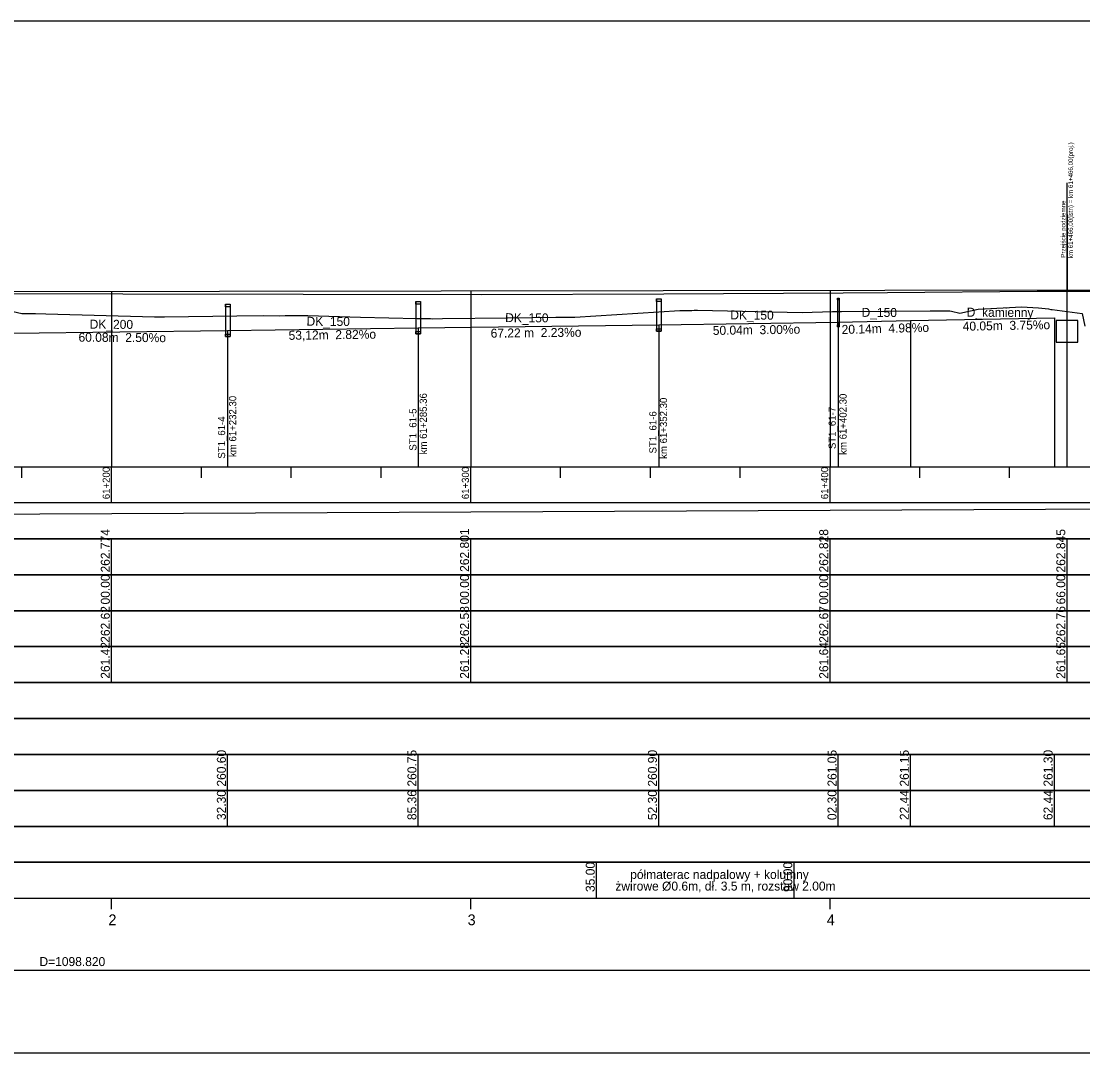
# Model space of a CAD drawing. Extents: x 6445630 to 6518227, y 5499240 to 5511716.
# Drawn here: x 6460406.1 to 6460701.6, y 5508966.7 to 5509253.7 of the extents above; entities that cross this region are included whole.
import ezdxf

# ---------------------------------------------------------------- set-up
doc = ezdxf.new("R2010")
doc.units = 0
for name, color, linetype in [('Default', 7, 'Continuous'), ('TOR_PROF-drenaze', 7, 'Continuous'), ('TOR_PROF-drenokolektory', 7, 'Continuous'), ('TOR_PROF-obiekty+opisy', 7, 'Continuous'), ('TOR_PROF-opisy glowne', 7, 'Continuous'), ('TOR_PROF-studnie i osadniki', 7, 'Continuous'), ('TOR_PROF-tabelka-geometria T1', 7, 'Continuous'), ('TOR_PROF-tabelka-kilometracja', 7, 'Continuous'), ('TOR_PROF-tabelka-odleglosci T1', 7, 'Continuous'), ('TOR_PROF-tabelka-pochylenia proj T1', 7, 'Continuous'), ('TOR_PROF-tabelka-rodzaj rowu T1', 7, 'Continuous'), ('TOR_PROF-tabelka-rodzaj rurociagow T1', 7, 'Continuous'), ('TOR_PROF-tabelka-rowyT1', 7, 'Continuous'), ('TOR_PROF-tabelka-rurociagi T1', 7, 'Continuous'), ('TOR_PROF-tabelka-rzedne istn T1', 7, 'Continuous'), ('TOR_PROF-tabelka-rzedne proj T1', 7, 'Continuous'), ('TOR_PROF-tabelka-teren istniejacy T1', 7, 'Continuous'), ('TOR_PROF-tabelka-warstwa ochronna T1', 7, 'Continuous'), ('TOR_PROF-tor istniejacy T1', 7, 'Continuous'), ('TOR_PROF-tor projektowany', 7, 'Continuous'), ('TOR_PROF-uklad odniesienia', 7, 'Continuous'), ('TOR_PROF-warstwa ochronna', 7, 'Continuous'), ('TOR_RAMKI-dodatkowe3', 7, 'Continuous'), ('TOR_RAMKI-MASKA WYCIECIA', 7, 'Continuous')]:
    doc.layers.add(name, color=color, linetype=linetype)

msp = doc.modelspace()

# ---------------------------------------------------------------- linework, layer by layer
at = {"layer": 'TOR_PROF-drenaze'}
for points in [[(6460583.52, 5509169.24), (6460633.52, 5509169.99)], [(6460633.52, 5509169.99), (6460653.65, 5509170.49)], [(6460653.65, 5509170.49), (6460693.66, 5509171.24)], [(6460463.52, 5509167.74), (6460516.57, 5509168.49)], [(6460516.57, 5509168.49), (6460583.52, 5509169.24)]]:
    msp.add_lwpolyline(points, dxfattribs=at)
at = {"layer": 'TOR_PROF-drenokolektory'}
for points in [[(6460633.52, 5509169.99), (6460633.52, 5509134.74), (6460633.52, 5509129.74), (6460633.52, 5509129.74)], [(6460633.52, 5509169.99), (6460633.52, 5509134.74), (6460633.52, 5509129.74), (6460633.52, 5509129.74)], [(6460633.52, 5509169.99), (6460633.52, 5509134.74), (6460633.52, 5509129.74), (6460633.52, 5509129.74)], [(6460653.65, 5509170.49), (6460653.65, 5509134.74), (6460653.65, 5509129.74), (6460653.65, 5509129.74)], [(6460653.65, 5509170.49), (6460653.65, 5509134.74), (6460653.65, 5509129.74), (6460653.65, 5509129.74)], [(6460653.65, 5509170.49), (6460653.65, 5509134.74), (6460653.65, 5509129.74), (6460653.65, 5509129.74)], [(6460693.66, 5509171.24), (6460693.66, 5509134.74), (6460693.66, 5509129.74), (6460693.66, 5509129.74)], [(6460693.66, 5509171.24), (6460693.66, 5509134.74), (6460693.66, 5509129.74), (6460693.66, 5509129.74)], [(6460403.49, 5509166.99), (6460463.52, 5509167.74)], [(6460463.52, 5509167.74), (6460463.52, 5509134.74), (6460463.52, 5509129.74), (6460463.52, 5509129.74)], [(6460463.52, 5509167.74), (6460463.52, 5509134.74), (6460463.52, 5509129.74), (6460463.52, 5509129.74)], [(6460463.52, 5509167.74), (6460463.52, 5509134.74), (6460463.52, 5509129.74), (6460463.52, 5509129.74)], [(6460516.57, 5509168.49), (6460516.57, 5509134.74), (6460516.57, 5509129.74), (6460516.57, 5509129.74)], [(6460516.57, 5509168.49), (6460516.57, 5509134.74), (6460516.57, 5509129.74), (6460516.57, 5509129.74)], [(6460516.57, 5509168.49), (6460516.57, 5509134.74), (6460516.57, 5509129.74), (6460516.57, 5509129.74)], [(6460583.52, 5509169.24), (6460583.52, 5509134.74), (6460583.52, 5509129.74), (6460583.52, 5509129.74)], [(6460583.52, 5509169.24), (6460583.52, 5509134.74), (6460583.52, 5509129.74), (6460583.52, 5509129.74)], [(6460583.52, 5509169.24), (6460583.52, 5509134.74), (6460583.52, 5509129.74), (6460583.52, 5509129.74)]]:
    msp.add_lwpolyline(points, dxfattribs=at)
at = {"layer": 'TOR_PROF-obiekty+opisy'}
for p, q in [((6460697.21, 5509129.74), (6460697.21, 5509208.78)), ((6460697.21, 5509199.96), (6460697.21, 5509178.96)), ((6460700.21, 5509170.46), (6460694.21, 5509170.46)), ((6460694.21, 5509170.46), (6460694.21, 5509164.46)), ((6460700.21, 5509164.46), (6460700.21, 5509170.46)), ((6460694.21, 5509164.46), (6460700.21, 5509164.46))]:
    msp.add_line(p, q, dxfattribs=at)
at = {"layer": 'TOR_PROF-studnie i osadniki'}
for p, q in [((6460515.94, 5509175.76), (6460515.94, 5509166.76)), ((6460515.94, 5509175.76), (6460517.24, 5509175.76)), ((6460517.24, 5509175.76), (6460517.24, 5509166.76)), ((6460582.88, 5509176.51), (6460582.88, 5509167.51)), ((6460582.88, 5509176.51), (6460584.18, 5509176.51)), ((6460584.18, 5509176.51), (6460584.18, 5509167.51)), ((6460633.27, 5509176.74), (6460633.27, 5509168.74)), ((6460633.27, 5509176.74), (6460633.77, 5509176.74)), ((6460633.77, 5509176.74), (6460633.77, 5509168.74)), ((6460462.88, 5509175.01), (6460462.88, 5509166.01)), ((6460462.88, 5509175.01), (6460464.18, 5509175.01)), ((6460464.18, 5509175.01), (6460464.18, 5509166.01)), ((6460515.94, 5509166.76), (6460517.24, 5509166.76)), ((6460582.88, 5509167.51), (6460584.18, 5509167.51)), ((6460633.27, 5509168.74), (6460633.77, 5509168.74)), ((6460462.88, 5509166.01), (6460464.18, 5509166.01))]:
    msp.add_line(p, q, dxfattribs=at)
for points in [[(6460515.94, 5509175.76), (6460517.24, 5509175.76), (6460517.24, 5509175.06), (6460515.94, 5509175.06)], [(6460582.88, 5509176.51), (6460584.18, 5509176.51), (6460584.18, 5509175.81), (6460582.88, 5509175.81)], [(6460633.27, 5509176.74), (6460633.77, 5509176.74), (6460633.77, 5509176.24), (6460633.27, 5509176.24)], [(6460462.88, 5509175.01), (6460464.18, 5509175.01), (6460464.18, 5509174.31), (6460462.88, 5509174.31)], [(6460462.88, 5509166.71), (6460464.18, 5509166.71), (6460464.18, 5509166.01), (6460462.88, 5509166.01)], [(6460515.94, 5509167.46), (6460517.24, 5509167.46), (6460517.24, 5509166.76), (6460515.94, 5509166.76)], [(6460582.88, 5509168.21), (6460584.18, 5509168.21), (6460584.18, 5509167.51), (6460582.88, 5509167.51)], [(6460633.27, 5509169.24), (6460633.77, 5509169.24), (6460633.77, 5509168.74), (6460633.27, 5509168.74)]]:
    msp.add_lwpolyline(points, close=True, dxfattribs=at)
at = {"layer": 'TOR_PROF-tabelka-geometria T1'}
for points in [[(6452331.21, 5508989.74), (6462728.4, 5508989.74)], [(6452331.21, 5508989.74), (6462731.21, 5508989.74)]]:
    msp.add_lwpolyline(points, dxfattribs=at)
at = {"layer": 'TOR_PROF-tabelka-kilometracja'}
for points in [[(6460431.21, 5509006.74), (6460431.21, 5509009.74)], [(6460531.21, 5509006.74), (6460531.21, 5509009.74)], [(6460631.21, 5509006.74), (6460631.21, 5509009.74)]]:
    msp.add_lwpolyline(points, dxfattribs=at)
at = {"layer": 'TOR_PROF-tabelka-odleglosci T1'}
for points in [[(6460431.21, 5509099.74), (6460431.21, 5509109.74)], [(6460531.21, 5509099.74), (6460531.21, 5509109.74)], [(6460631.21, 5509099.74), (6460631.21, 5509109.74)], [(6460697.21, 5509099.74), (6460697.21, 5509109.74)], [(6460431.21, 5509089.74), (6460431.21, 5509099.74)], [(6460531.21, 5509089.74), (6460531.21, 5509099.74)], [(6460631.21, 5509089.74), (6460631.21, 5509099.74)], [(6460697.21, 5509089.74), (6460697.21, 5509099.74)]]:
    msp.add_lwpolyline(points, dxfattribs=at)
msp.add_lwpolyline([(6452331.21, 5509089.74), (6462731.21, 5509089.74), (6462731.21, 5509099.74), (6452331.21, 5509099.74)], close=True, dxfattribs=at)
at = {"layer": 'TOR_PROF-tabelka-pochylenia proj T1'}
msp.add_lwpolyline([(6452331.21, 5509109.74), (6462731.21, 5509109.74), (6462731.21, 5509119.74), (6452331.21, 5509119.74)], close=True, dxfattribs=at)
msp.add_lwpolyline([(6459231.21, 5509111.24), (6460751.21, 5509118.24)], dxfattribs=at)
at = {"layer": 'TOR_PROF-tabelka-rodzaj rowu T1'}
for points in [[(6452331.21, 5509049.74), (6462731.21, 5509049.74), (6462731.21, 5509059.74), (6452331.21, 5509059.74)], [(6452331.21, 5509029.74), (6462731.21, 5509029.74), (6462731.21, 5509039.74), (6452331.21, 5509039.74)]]:
    msp.add_lwpolyline(points, close=True, dxfattribs=at)
for points in [[(6460463.52, 5509029.74), (6460463.52, 5509039.74)], [(6460516.57, 5509029.74), (6460516.57, 5509039.74)], [(6460583.52, 5509029.74), (6460583.52, 5509039.74)], [(6460633.52, 5509029.74), (6460633.52, 5509039.74)], [(6460653.65, 5509029.74), (6460653.65, 5509039.74)], [(6460693.66, 5509029.74), (6460693.66, 5509039.74)]]:
    msp.add_lwpolyline(points, dxfattribs=at)
at = {"layer": 'TOR_PROF-tabelka-rowyT1'}
msp.add_lwpolyline([(6452331.21, 5509059.74), (6462731.21, 5509059.74), (6462731.21, 5509069.74), (6452331.21, 5509069.74)], close=True, dxfattribs=at)
at = {"layer": 'TOR_PROF-tabelka-rurociagi T1'}
msp.add_lwpolyline([(6452331.21, 5509039.74), (6462731.21, 5509039.74), (6462731.21, 5509049.74), (6452331.21, 5509049.74)], close=True, dxfattribs=at)
for points in [[(6460463.52, 5509039.74), (6460463.52, 5509049.74)], [(6460516.57, 5509039.74), (6460516.57, 5509049.74)], [(6460583.52, 5509039.74), (6460583.52, 5509049.74)], [(6460633.52, 5509039.74), (6460633.52, 5509049.74)], [(6460653.65, 5509039.74), (6460653.65, 5509049.74)], [(6460693.66, 5509039.74), (6460693.66, 5509049.74)]]:
    msp.add_lwpolyline(points, dxfattribs=at)
at = {"layer": 'TOR_PROF-tabelka-rzedne istn T1'}
msp.add_lwpolyline([(6452331.21, 5509079.74), (6462731.21, 5509079.74), (6462731.21, 5509089.74), (6452331.21, 5509089.74)], close=True, dxfattribs=at)
for points in [[(6460431.21, 5509079.74), (6460431.21, 5509089.74)], [(6460531.21, 5509079.74), (6460531.21, 5509089.74)], [(6460631.21, 5509079.74), (6460631.21, 5509089.74)], [(6460697.21, 5509079.74), (6460697.21, 5509089.74)], [(6460431.21, 5509069.74), (6460431.21, 5509079.74)], [(6460431.21, 5509069.74), (6460431.21, 5509079.74)], [(6460431.21, 5509069.74), (6460431.21, 5509079.74)], [(6460431.21, 5509069.74), (6460431.21, 5509079.74)], [(6460431.21, 5509069.74), (6460431.21, 5509079.74)], [(6460531.21, 5509069.74), (6460531.21, 5509079.74)], [(6460531.21, 5509069.74), (6460531.21, 5509079.74)], [(6460531.21, 5509069.74), (6460531.21, 5509079.74)], [(6460531.21, 5509069.74), (6460531.21, 5509079.74)], [(6460531.21, 5509069.74), (6460531.21, 5509079.74)], [(6460631.21, 5509069.74), (6460631.21, 5509079.74)], [(6460631.21, 5509069.74), (6460631.21, 5509079.74)], [(6460631.21, 5509069.74), (6460631.21, 5509079.74)], [(6460631.21, 5509069.74), (6460631.21, 5509079.74)], [(6460631.21, 5509069.74), (6460631.21, 5509079.74)], [(6460697.21, 5509069.74), (6460697.21, 5509079.74)]]:
    msp.add_lwpolyline(points, dxfattribs=at)
at = {"layer": 'TOR_PROF-tabelka-rzedne proj T1'}
msp.add_lwpolyline([(6452331.21, 5509099.74), (6462731.21, 5509099.74), (6462731.21, 5509109.74), (6452331.21, 5509109.74)], close=True, dxfattribs=at)
at = {"layer": 'TOR_PROF-tabelka-teren istniejacy T1'}
msp.add_lwpolyline([(6452331.21, 5509069.74), (6462731.21, 5509069.74), (6462731.21, 5509079.74), (6452331.21, 5509079.74)], close=True, dxfattribs=at)
msp.add_lwpolyline([(6452331.21, 5509069.74), (6462731.21, 5509069.74), (6462731.21, 5509079.74), (6452331.21, 5509079.74)], close=True, dxfattribs=at)
msp.add_lwpolyline([(6452331.21, 5509069.74), (6462731.21, 5509069.74), (6462731.21, 5509079.74), (6452331.21, 5509079.74)], close=True, dxfattribs=at)
msp.add_lwpolyline([(6452331.21, 5509069.74), (6462731.21, 5509069.74), (6462731.21, 5509079.74), (6452331.21, 5509079.74)], close=True, dxfattribs=at)
msp.add_lwpolyline([(6452331.21, 5509069.74), (6462731.21, 5509069.74), (6462731.21, 5509079.74), (6452331.21, 5509079.74)], close=True, dxfattribs=at)
at = {"layer": 'TOR_PROF-tabelka-warstwa ochronna T1'}
msp.add_lwpolyline([(6452331.21, 5509019.74), (6462731.21, 5509019.74), (6462731.21, 5509029.74), (6452331.21, 5509029.74)], close=True, dxfattribs=at)
at = {"layer": 'TOR_PROF-tor istniejacy T1'}
msp.add_lwpolyline([(6460704.37, 5509178.58), (6460688.84, 5509178.51), (6460647.25, 5509178.18), (6460634.91, 5509178.09), (6460584.94, 5509177.84), (6460534.2, 5509177.64), (6460484.5, 5509177.69), (6460434.32, 5509177.84), (6460384.44, 5509177.94), (6460334.72, 5509177.99), (6460316.15, 5509177.94), (6460285.09, 5509177.99), (6460235.86, 5509177.99), (6460183.29, 5509178.09), (6460134.2, 5509178.09), (6460082.01, 5509178.04), (6460029.92, 5509177.94), (6460018.28, 5509177.99), (6459980.19, 5509177.99), (6459929.59, 5509178.14), (6459879.85, 5509178.04), (6459830.31, 5509177.94)], dxfattribs=at)
at = {"layer": 'TOR_PROF-tor projektowany'}
msp.add_line((6459231.21, 5509176.99), (6460751.21, 5509179.04), dxfattribs=at)
msp.add_line((6459231.21, 5509176.99), (6460751.21, 5509179.04), dxfattribs=at)
for points in [[(6460431.21, 5509178.6), (6460431.21, 5509134.74), (6460431.21, 5509129.74), (6460431.21, 5509129.74)], [(6460431.21, 5509178.6), (6460431.21, 5509134.74), (6460431.21, 5509129.74), (6460431.21, 5509129.74)], [(6460531.21, 5509178.74), (6460531.21, 5509134.74), (6460531.21, 5509129.74), (6460531.21, 5509129.74)], [(6460531.21, 5509178.74), (6460531.21, 5509134.74), (6460531.21, 5509129.74), (6460531.21, 5509129.74)], [(6460631.21, 5509178.87), (6460631.21, 5509134.74), (6460631.21, 5509129.74), (6460631.21, 5509129.74)], [(6460631.21, 5509178.87), (6460631.21, 5509134.74), (6460631.21, 5509129.74), (6460631.21, 5509129.74)]]:
    msp.add_lwpolyline(points, dxfattribs=at)
at = {"layer": 'TOR_PROF-uklad odniesienia'}
for p, q in [((6452331.21, 5509129.74), (6462731.21, 5509129.74)), ((6460406.21, 5509126.74), (6460406.21, 5509129.74)), ((6460431.21, 5509119.74), (6460431.21, 5509129.74)), ((6460456.21, 5509126.74), (6460456.21, 5509129.74)), ((6460481.21, 5509126.74), (6460481.21, 5509129.74)), ((6460506.21, 5509126.74), (6460506.21, 5509129.74)), ((6460531.21, 5509119.74), (6460531.21, 5509129.74)), ((6460556.21, 5509126.74), (6460556.21, 5509129.74)), ((6460581.21, 5509126.74), (6460581.21, 5509129.74)), ((6460606.21, 5509126.74), (6460606.21, 5509129.74)), ((6460631.21, 5509119.74), (6460631.21, 5509129.74)), ((6460656.21, 5509126.74), (6460656.21, 5509129.74)), ((6460681.21, 5509126.74), (6460681.21, 5509129.74))]:
    msp.add_line(p, q, dxfattribs=at)
at = {"layer": 'TOR_PROF-warstwa ochronna'}
msp.add_lwpolyline([(6452331.21, 5509009.74), (6462731.21, 5509009.74), (6462731.21, 5509019.74), (6452331.21, 5509019.74)], close=True, dxfattribs=at)
for points in [[(6460566.21, 5509009.74), (6460566.21, 5509019.74)], [(6460621.21, 5509009.74), (6460621.21, 5509019.74)]]:
    msp.add_lwpolyline(points, dxfattribs=at)
at = {"layer": 'TOR_RAMKI-dodatkowe3'}
for p, q in [((6460403.77, 5509172.95), (6460406.19, 5509172.43)), ((6460560.19, 5509171.45), (6460589.38, 5509173.27)), ((6460589.38, 5509173.27), (6460589.95, 5509173.3)), ((6460589.95, 5509173.3), (6460592.73, 5509173.3)), ((6460592.73, 5509173.3), (6460593.35, 5509173.32)), ((6460593.35, 5509173.32), (6460594.33, 5509173.32)), ((6460594.33, 5509173.32), (6460623.44, 5509172.67)), ((6460623.44, 5509172.67), (6460631.89, 5509172.95)), ((6460631.89, 5509172.95), (6460634.37, 5509172.98)), ((6460634.37, 5509172.98), (6460659.13, 5509173.18)), ((6460659.13, 5509173.18), (6460662.78, 5509173.19)), ((6460662.78, 5509173.19), (6460664.55, 5509173.2)), ((6460664.55, 5509173.2), (6460665.07, 5509173.05)), ((6460665.07, 5509173.05), (6460667.39, 5509172.49)), ((6460667.39, 5509172.49), (6460672.45, 5509173.68)), ((6460672.45, 5509173.68), (6460681.17, 5509174.07)), ((6460681.17, 5509174.07), (6460684.53, 5509174.28)), ((6460684.53, 5509174.28), (6460689.23, 5509173.97)), ((6460689.23, 5509173.97), (6460692.01, 5509173.75)), ((6460692.01, 5509173.75), (6460692.71, 5509173.57)), ((6460692.71, 5509173.57), (6460693.06, 5509173.53)), ((6460693.06, 5509173.53), (6460701.39, 5509172.39)), ((6460406.19, 5509172.43), (6460410.02, 5509172.41)), ((6460410.02, 5509172.41), (6460412.94, 5509172.35)), ((6460412.94, 5509172.35), (6460443.2, 5509171.48)), ((6460443.2, 5509171.48), (6460444.9, 5509171.46)), ((6460444.9, 5509171.46), (6460445.97, 5509171.46)), ((6460445.97, 5509171.46), (6460466.07, 5509171.78)), ((6460466.07, 5509171.78), (6460473.56, 5509171.9)), ((6460473.56, 5509171.9), (6460477.98, 5509171.8)), ((6460477.98, 5509171.8), (6460479.52, 5509171.84)), ((6460479.52, 5509171.84), (6460481.89, 5509171.92)), ((6460481.89, 5509171.92), (6460483, 5509171.89)), ((6460483, 5509171.89), (6460485.8, 5509171.9)), ((6460485.8, 5509171.9), (6460500.52, 5509171.4)), ((6460500.52, 5509171.4), (6460516.25, 5509171.05)), ((6460516.25, 5509171.05), (6460519.36, 5509171.08)), ((6460519.36, 5509171.08), (6460520, 5509171.07)), ((6460520, 5509171.07), (6460520.42, 5509170.99)), ((6460520.42, 5509170.99), (6460523.36, 5509171.08)), ((6460523.36, 5509171.08), (6460541.45, 5509171.25)), ((6460541.45, 5509171.25), (6460554.88, 5509171.41)), ((6460554.88, 5509171.41), (6460557.38, 5509171.44)), ((6460557.38, 5509171.44), (6460560.19, 5509171.45)), ((6460701.39, 5509172.39), (6460702.18, 5509168.92))]:
    msp.add_line(p, q, dxfattribs=at)
at = {"layer": 'TOR_RAMKI-MASKA WYCIECIA'}
msp.add_lwpolyline([(6459211.14, 5508966.75), (6460761.14, 5508966.75), (6460761.14, 5509253.75), (6459211.14, 5509253.75)], close=True, dxfattribs=at)

# ---------------------------------------------------------------- texts
at = {"layer": 'Default'}
for p in [(6460688.84, 5509178.51), (6460434.32, 5509177.84), (6460484.5, 5509177.69), (6460534.2, 5509177.64), (6460584.94, 5509177.84), (6460634.91, 5509178.09), (6460647.25, 5509178.18)]:
    msp.add_text('+', height=0.001, dxfattribs=at).set_placement(p)
at = {"layer": 'TOR_PROF-drenaze'}
for s, rotation, p in [('DK_150', 359.6772, (6460603.45, 5509170.78)), ('D_150', 359.6772, (6460639.99, 5509171.51)), ('D_kamienny', 359.6772, (6460669.26, 5509171.55)), ('DK_200', 359.6772, (6460425.1, 5509168.21)), ('DK_150', 359.6772, (6460485.47, 5509169.02)), ('DK_150', 359.6772, (6460540.77, 5509170.03)), ('20.14m  4.98%o  ', 1.4223, (6460634.48, 5509166.73)), ('40.05m  3.75%o  ', 1.0741, (6460668.17, 5509167.62)), ('60.08m  2.50%o  ', 359.6772, (6460422, 5509164.59)), ('53,12m  2.82%o  ', 0.8098, (6460480.51, 5509165.1)), ('67.22 m  2.23%o  ', 0.6419, (6460536.75, 5509165.7)), ('50.04m  3.00%o  ', 0.8594, (6460598.59, 5509166.46))]:
    msp.add_text(s, height=2.5, rotation=rotation, dxfattribs=at).set_placement(p)
at = {"layer": 'TOR_PROF-obiekty+opisy'}
for s, p in [('km 61+466,00(istn) = km 61+466,00(proj.)', (6460698.82, 5509187.78)), ('Przejście podziemne', (6460696.75, 5509187.95))]:
    msp.add_text(s, height=1.25, rotation=90, dxfattribs=at).set_placement(p)
at = {"layer": 'TOR_PROF-opisy glowne'}
for s, p in [('km 61+232.30', (6460465.91, 5509132.5)), ('km 61+285.36', (6460518.97, 5509133.25)), ('km 61+402.30', (6460635.83, 5509133.11)), ('km 61+352.30', (6460585.85, 5509131.99)), ('ST1_61-7', (6460632.81, 5509134.71)), ('ST1_61-4', (6460462.82, 5509132.05)), ('ST1_61-5', (6460516.09, 5509134.26)), ('ST1_61-6', (6460582.9, 5509133.48))]:
    msp.add_text(s, height=2, rotation=90, dxfattribs=at).set_placement(p)
at = {"layer": 'TOR_PROF-tabelka-geometria T1'}
msp.add_text('D=1098.820', height=2.5, dxfattribs=at).set_placement((6460411.13, 5508990.87))
at = {"layer": 'TOR_PROF-tabelka-kilometracja'}
for s, p in [('2', (6460430.33, 5509002.24)), ('3', (6460530.32, 5509002.24)), ('4', (6460630.32, 5509002.24))]:
    msp.add_text(s, height=3, dxfattribs=at).set_placement(p)
at = {"layer": 'TOR_PROF-tabelka-odleglosci T1'}
for s, p in [('262.774', (6460430.71, 5509100.37)), ('262.801', (6460530.71, 5509100.54)), ('262.828', (6460630.71, 5509100.37)), ('262.845', (6460696.71, 5509100.37)), ('00.00', (6460430.71, 5509091.48)), ('00.00', (6460530.71, 5509091.48)), ('00.00', (6460630.71, 5509091.48)), ('66.00', (6460696.71, 5509091.48))]:
    msp.add_text(s, height=2.5, rotation=90, dxfattribs=at).set_placement(p)
at = {"layer": 'TOR_PROF-tabelka-rodzaj rurociagow T1'}
for s, p in [('32.30', (6460463.02, 5509031.48)), ('85.36', (6460516.07, 5509031.48)), ('52.30', (6460583.02, 5509031.48)), ('02.30', (6460633.02, 5509031.48)), ('22.44', (6460653.15, 5509031.48)), ('62.44', (6460693.16, 5509031.48))]:
    msp.add_text(s, height=2.5, rotation=90, dxfattribs=at).set_placement(p)
at = {"layer": 'TOR_PROF-tabelka-rurociagi T1'}
for s, p in [('260.60', (6460463.02, 5509040.8)), ('260.75', (6460516.07, 5509040.8)), ('260.90', (6460583.02, 5509040.8)), ('261.05', (6460633.02, 5509040.8)), ('261.15', (6460653.15, 5509040.8)), ('261.30', (6460693.16, 5509040.8))]:
    msp.add_text(s, height=2.5, rotation=90, dxfattribs=at).set_placement(p)
at = {"layer": 'TOR_PROF-tabelka-rzedne istn T1'}
for s, p in [('262.62', (6460430.71, 5509080.81)), ('262.58', (6460530.71, 5509080.8)), ('262.67', (6460630.71, 5509080.8)), ('262.76', (6460696.71, 5509080.8)), ('261.42', (6460430.71, 5509070.81)), ('261.28', (6460530.71, 5509070.8)), ('261.64', (6460630.71, 5509070.8)), ('261.65', (6460696.71, 5509070.8))]:
    msp.add_text(s, height=2.5, rotation=90, dxfattribs=at).set_placement(p)
at = {"layer": 'TOR_PROF-uklad odniesienia'}
for s, p in [('61+200', (6460430.71, 5509120.76)), ('61+300', (6460530.71, 5509120.76)), ('61+400', (6460630.71, 5509120.76))]:
    msp.add_text(s, height=2, rotation=90, dxfattribs=at).set_placement(p)
at = {"layer": 'TOR_PROF-warstwa ochronna'}
for s, p in [('35.00', (6460565.71, 5509011.48)), ('90.00', (6460620.71, 5509011.48))]:
    msp.add_text(s, height=2.5, rotation=90, dxfattribs=at).set_placement(p)
for s, p in [('półmaterac nadpalowy + kolumny', (6460575.58, 5509015.1)), ('żwirowe Ø0.6m, dł. 3.5 m, rozstaw 2.00m', (6460571.45, 5509011.87))]:
    msp.add_text(s, height=2.5, dxfattribs=at).set_placement(p)

doc.saveas('drawing.dxf')
